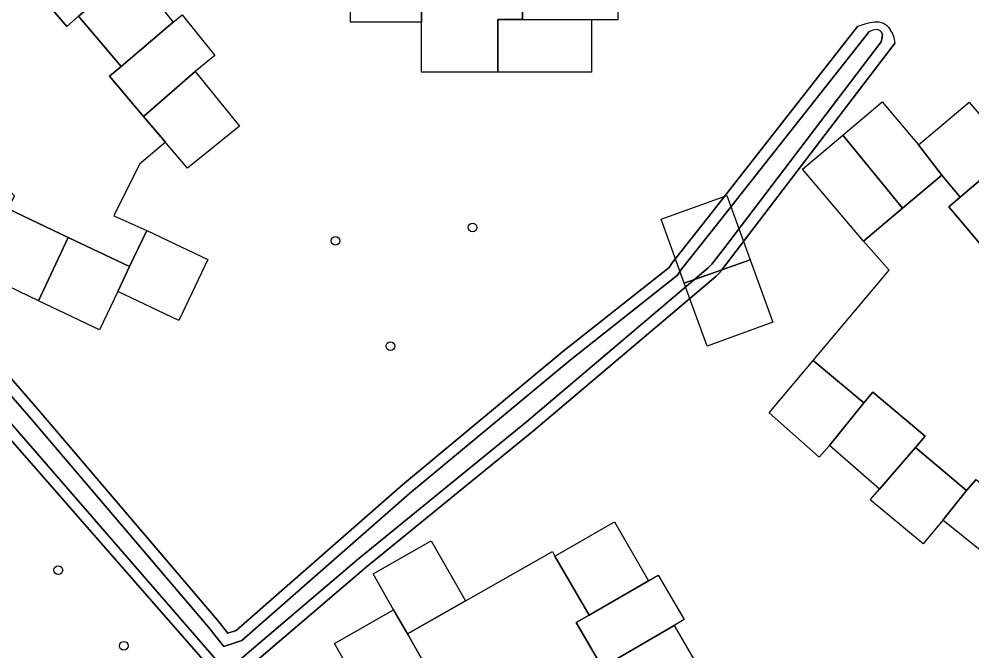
# Model space of a CAD drawing. Extents: x 156661 to 157576, y 383570 to 384425.
# Drawn here: x 156889.4 to 156996.3, y 383809.3 to 383880.2 of the extents above; entities that cross this region are included whole.
import ezdxf

# ---------------------------------------------------------------- set-up
doc = ezdxf.new("R2010")
doc.units = 0
for name, color, linetype in [('IMGEO_Boom', 7, 'Continuous'), ('IMGEO_Groenvoorziening', 7, 'Continuous'), ('IMGEO_Oever', 7, 'Continuous'), ('IMGEO_Pand_vergunning_verleend', 7, 'Continuous'), ('IMGEO_Waterloop', 7, 'Continuous')]:
    doc.layers.add(name, color=color, linetype=linetype)

msp = doc.modelspace()

# ---------------------------------------------------------------- linework, layer by layer
at = {"layer": 'IMGEO_Boom'}
for centre in [(156940.25, 383856.84), (156924.87, 383855.34), (156931.03, 383843.53), (156893.78, 383818.38), (156901.12, 383809.91)]:
    msp.add_circle(centre, 0.489, dxfattribs=at)
at = {"layer": 'IMGEO_Groenvoorziening'}
for points in [[(156851.52, 383893.46), (156854.87, 383880.1), (156855.95, 383876.48), (156875.13, 383855.23), (156891.46, 383836.51), (156911.62, 383812.79), (156912.8, 383811.32), (156913.72, 383811.62), (156932.37, 383827.97), (156950.38, 383842.94), (156962.3, 383852.37), (156962.64, 383852.87), (156967.11, 383858.58), (156983.42, 383879.38)], [(156930.61, 383784.8), (156881.09, 383841.39), (156853.84, 383872.65), (156852.3, 383874.71), (156848.11, 383890.33), (156847.87, 383891.87)], [(156987.63, 383877.55), (156968.21, 383852.09)], [(156968.21, 383852.09), (156968.15, 383852.02), (156968.1, 383851.94), (156968.04, 383851.87), (156967.54, 383851.36), (156947.1, 383834.06), (156928.3, 383818.71), (156915.48, 383807.78), (156930.92, 383789.21), (156932.93, 383786.44)]]:
    msp.add_lwpolyline(points, dxfattribs=at)
for centre, radius, start, end in [((156986.03, 383873.19), 6.72, 95.7352, 112.8381), ((156985.56, 383878.02), 1.87, 33.9682, 96.2991), ((156984.89, 383877.44), 2.74, 2.3057, 36.1525)]:
    msp.add_arc(centre, radius, start, end, dxfattribs=at)
at = {"layer": 'IMGEO_Oever'}
for points in [[(156850.28, 383893.2), (156853.64, 383879.76), (156854.82, 383875.84), (156874.18, 383854.39), (156890.49, 383835.68), (156910.64, 383811.98), (156912.36, 383809.83), (156914.36, 383810.5), (156933.19, 383827), (156951.18, 383841.95), (156963.24, 383851.49), (156963.69, 383852.15)], [(156983.42, 383879.38), (156967.11, 383858.58), (156962.64, 383852.87), (156962.3, 383852.37), (156950.38, 383842.94), (156932.37, 383827.97), (156913.72, 383811.62), (156912.8, 383811.32), (156911.62, 383812.79), (156891.46, 383836.51), (156875.13, 383855.23), (156855.95, 383876.48), (156854.87, 383880.1), (156851.52, 383893.46)], [(156931.62, 383785.15), (156882.05, 383842.23), (156854.83, 383873.45), (156853.47, 383875.28), (156849.46, 383890.63), (156849.07, 383892.88)], [(156847.87, 383891.87), (156848.11, 383890.33), (156852.3, 383874.71), (156853.84, 383872.65), (156881.09, 383841.39), (156930.61, 383784.8)], [(156986.12, 383878.75), (156986.22, 383878.47), (156986.2, 383878.22), (156986.14, 383877.96), (156986.06, 383877.69), (156968.38, 383854.42), (156967.1, 383852.73), (156966.67, 383852.3), (156946.29, 383835.04), (156927.48, 383819.69), (156913.7, 383807.94), (156929.91, 383788.43), (156932.19, 383785.7)], [(156963.69, 383852.15), (156967.57, 383857.07), (156984.64, 383878.72)], [(156967.54, 383851.36), (156968.04, 383851.87), (156968.1, 383851.94), (156968.15, 383852.02), (156968.21, 383852.09), (156987.63, 383877.55)], [(156932.93, 383786.44), (156930.92, 383789.21), (156915.48, 383807.78), (156928.3, 383818.71), (156947.1, 383834.06), (156967.54, 383851.36)]]:
    msp.add_lwpolyline(points, dxfattribs=at)
for centre, radius, start, end in [((156986.03, 383873.19), 6.72, 95.7352, 112.8381), ((156985.56, 383878.02), 1.87, 33.9682, 96.2991), ((156984.89, 383877.44), 2.74, 2.3057, 36.1525), ((156985.92, 383876.85), 2.27, 105.4863, 124.492), ((156985.48, 383878.2), 0.851, 40.8406, 100.9724)]:
    msp.add_arc(centre, radius, start, end, dxfattribs=at)
at = {"layer": 'IMGEO_Pand_vergunning_verleend'}
for points in [[(156947.44, 383901.14), (156947.44, 383893.51), (156945.85, 383893.51), (156945.85, 383885.88), (156945.85, 383880.19), (156943.07, 383880.19), (156943.07, 383874.28), (156934.5, 383874.28), (156934.5, 383879.89), (156934.5, 383887.82), (156933.08, 383887.82), (156933.08, 383895.45), (156932.09, 383895.45), (156932.09, 383901), (156935.41, 383901.03), (156935.26, 383909.8), (156940.71, 383909.8), (156940.68, 383901.21)], [(156900.7, 383884.46), (156896.06, 383880.54), (156894.72, 383879.41), (156889.67, 383885.38), (156895.64, 383890.44)], [(156926.57, 383887.82), (156933.08, 383887.82), (156934.5, 383887.82), (156934.5, 383879.89), (156926.57, 383879.89)], [(156906.67, 383879.89), (156900.83, 383874.91), (156896.06, 383880.54), (156900.7, 383884.46), (156902.05, 383885.6)], [(156945.85, 383880.19), (156945.85, 383885.88), (156953.53, 383885.97), (156956.55, 383886), (156956.55, 383880.13), (156953.58, 383880.13)], [(156909.13, 383874.36), (156903.35, 383869.31), (156899.53, 383873.82), (156900.83, 383874.91), (156906.67, 383879.89), (156907.67, 383880.7), (156911.35, 383876.15)], [(156945.85, 383880.19), (156953.58, 383880.13), (156953.58, 383874.28), (156943.07, 383874.28), (156943.07, 383880.19)], [(156908.27, 383863.49), (156903.35, 383869.31), (156909.13, 383874.36), (156914.1, 383868.21)], [(156992.87, 383862.73), (156988.47, 383859.01), (156981.79, 383867.22), (156986.18, 383870.93), (156990.25, 383866.11)], [(156992.87, 383862.73), (156990.25, 383866.11), (156995.95, 383870.91), (157000.76, 383865.21), (156994.95, 383860.26)], [(156981.79, 383867.22), (156988.47, 383859.01), (156984.08, 383855.3), (156977.25, 383863.39)], [(156994.95, 383860.26), (157000.76, 383865.21), (157001.81, 383866.1), (157005.69, 383861.5), (156997.5, 383854.59), (156993.65, 383859.16)], [(156971.4, 383853.2), (156963.99, 383850.59), (156961.39, 383857.76), (156968.77, 383860.44)], [(156894.87, 383855.73), (156891.56, 383848.63), (156884.8, 383851.85), (156888.17, 383858.92)], [(156891.56, 383848.63), (156894.87, 383855.73), (156901.77, 383852.45), (156900.45, 383849.67), (156898.41, 383845.37)], [(156900.45, 383849.67), (156901.77, 383852.45), (156903.71, 383856.52), (156910.56, 383853.26), (156907.3, 383846.41)], [(156966.55, 383843.52), (156963.99, 383850.59), (156971.4, 383853.2), (156973.93, 383846.2)], [(156984.13, 383837.15), (156980.29, 383832.38), (156979.14, 383831.07), (156973.5, 383836.03), (156978.45, 383841.93)], [(156989.92, 383832.14), (156985.9, 383827.47), (156980.29, 383832.38), (156984.13, 383837.15), (156985.14, 383838.36), (156991, 383833.43)], [(156995.66, 383827.31), (156993.01, 383824), (156990.79, 383821.36), (156984.85, 383826.27), (156985.9, 383827.47), (156989.92, 383832.14)], [(156993.01, 383824), (156995.66, 383827.31), (156996.72, 383828.57), (157004.73, 383821.84), (157001.2, 383817.43)], [(156959.98, 383817.2), (156953.32, 383813.34), (156949.49, 383819.94), (156956.15, 383823.81)], [(156932.94, 383811.23), (156931.39, 383813.92), (156929.09, 383817.97), (156935.61, 383821.68), (156939.45, 383814.93)], [(156962.85, 383812.19), (156956.23, 383808.33), (156954.78, 383807.49), (156951.87, 383812.5), (156953.32, 383813.34), (156959.98, 383817.2), (156961.07, 383817.84), (156963.97, 383812.84)], [(156931.39, 383813.92), (156932.94, 383811.23), (156935.14, 383807.36), (156928.52, 383803.51), (156924.75, 383810.15)], [(156962.85, 383812.19), (156966.64, 383805.66), (156960.03, 383801.78), (156956.23, 383808.33)]]:
    msp.add_lwpolyline(points, close=True, dxfattribs=at)
for points in [[(156889.67, 383885.38), (156894.72, 383879.41), (156896.06, 383880.54), (156900.83, 383874.91), (156899.53, 383873.82), (156903.35, 383869.31), (156905.81, 383866.4), (156902.9, 383863.94), (156900.02, 383858.15), (156903.71, 383856.52), (156901.77, 383852.45), (156894.87, 383855.73), (156888.17, 383858.92), (156888.87, 383860.39), (156886.09, 383863.36), (156881.23, 383869.25), (156882.45, 383870.26), (156878.72, 383874.77), (156877.36, 383873.65), (156872.6, 383879.4), (156864.96, 383888.65)], [(156996.72, 383828.57), (156995.66, 383827.31), (156989.92, 383832.14), (156991, 383833.43), (156985.14, 383838.36), (156984.13, 383837.15), (156978.45, 383841.93), (156986.97, 383852.05), (156984.08, 383855.3), (156988.47, 383859.01), (156992.87, 383862.73), (156994.95, 383860.26), (156993.65, 383859.16), (157002.55, 383848.6)], [(156935.14, 383807.36), (156932.94, 383811.23), (156949.22, 383820.49), (156949.49, 383819.94), (156953.32, 383813.34), (156951.87, 383812.5), (156954.78, 383807.49)]]:
    msp.add_lwpolyline(points, dxfattribs=at)
at = {"layer": 'IMGEO_Waterloop'}
for points in [[(156984.64, 383878.72), (156967.57, 383857.07), (156963.69, 383852.15), (156963.24, 383851.49), (156951.18, 383841.95), (156933.19, 383827), (156914.36, 383810.5), (156912.36, 383809.83), (156910.64, 383811.98), (156890.49, 383835.68), (156874.18, 383854.39), (156854.82, 383875.84), (156853.64, 383879.76), (156850.28, 383893.2)], [(156849.07, 383892.88), (156849.46, 383890.63), (156853.47, 383875.28), (156854.83, 383873.45), (156882.05, 383842.23), (156931.62, 383785.15)], [(156967.1, 383852.73), (156968.38, 383854.42), (156986.06, 383877.69), (156986.14, 383877.96), (156986.2, 383878.22), (156986.22, 383878.47), (156986.12, 383878.75)], [(156932.19, 383785.7), (156929.91, 383788.43), (156913.7, 383807.94), (156927.48, 383819.69), (156946.29, 383835.04), (156966.67, 383852.3), (156967.1, 383852.73)]]:
    msp.add_lwpolyline(points, dxfattribs=at)
for centre, radius, start, end in [((156985.92, 383876.85), 2.27, 105.4863, 124.492), ((156985.48, 383878.2), 0.851, 40.8406, 100.9724)]:
    msp.add_arc(centre, radius, start, end, dxfattribs=at)

doc.saveas('drawing.dxf')
